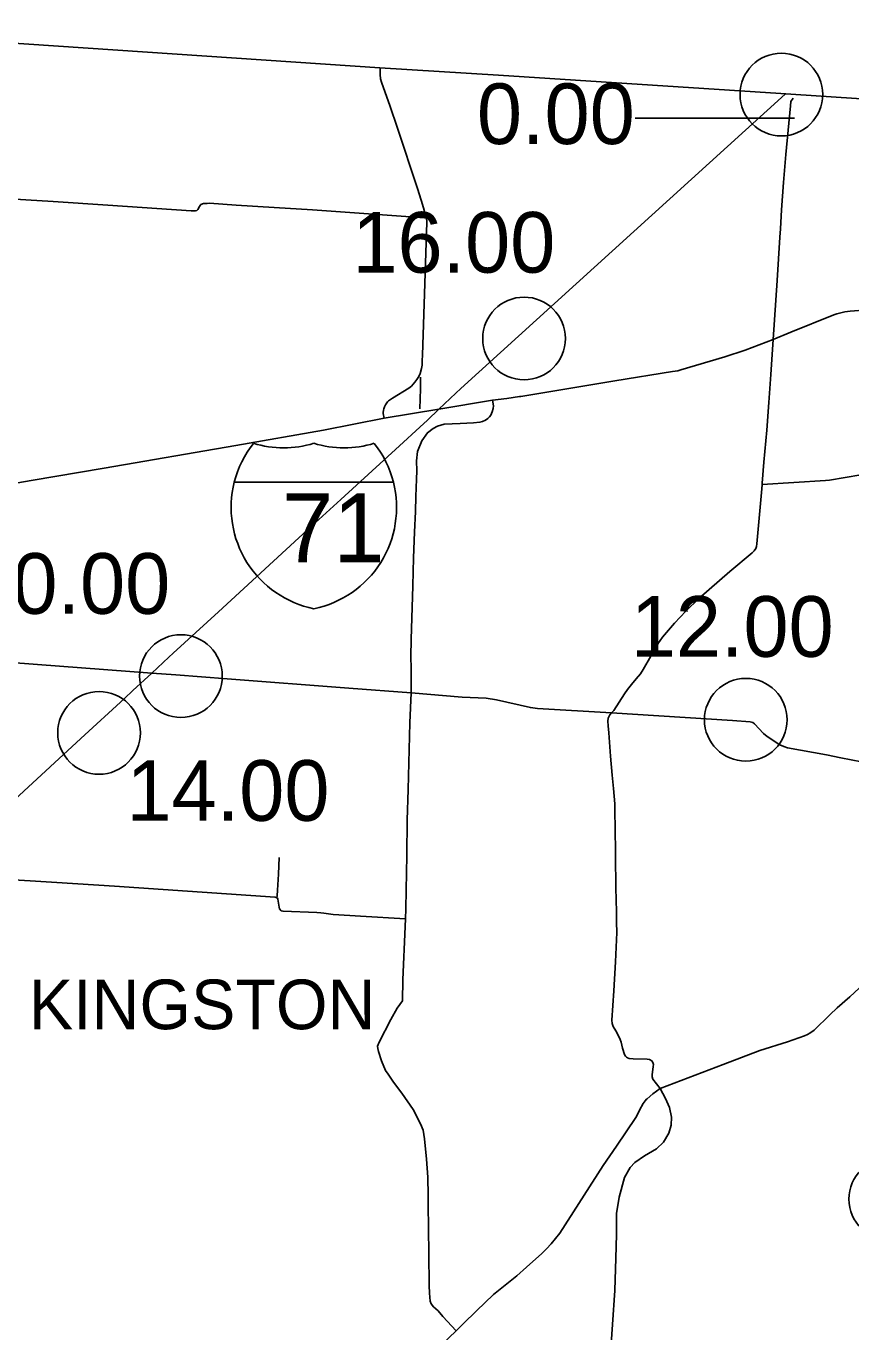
# Model space of a CAD drawing. Extents: x 1729596 to 1934326, y 644115 to 911751.
# Drawn here: x 1855413 to 1870370, y 835395 to 859080 of the extents above; entities that cross this region are included whole.
import ezdxf

# ---------------------------------------------------------------- set-up
doc = ezdxf.new("R2010")
doc.units = 0
for name, color, linetype in [('Default', 7, 'Continuous'), ('GM_X_County', 7, 'Continuous'), ('GM_X_County_Road', 7, 'Continuous'), ('GM_X_Interstate_Route', 7, 'Continuous'), ('GM_X_Interstate_Shield', 7, 'Continuous'), ('GM_X_State_Route', 7, 'Continuous'), ('GM_X_Township', 7, 'Continuous'), ('GM_X_Township_Road', 7, 'Continuous'), ('GM_X_Township_Text', 7, 'Continuous')]:
    doc.layers.add(name, color=color, linetype=linetype)

msp = doc.modelspace()

# ---------------------------------------------------------------- linework, layer by layer
at = {"layer": 'Default'}
for centre in [(1869109, 857839), (1869109, 857839), (1864443, 853414), (1858220, 847290), (1868464, 846498), (1856736, 846260), (1871085, 837804)]:
    msp.add_circle(centre, 750, dxfattribs=at)
at = {"layer": 'GM_X_County'}
msp.add_lwpolyline([(1850615, 859080), (1861827, 858324), (1863977, 858188), (1869100, 857855), (1873671, 857558), (1876143, 857428), (1879641, 857188), (1882352, 856998), (1886895, 856734), (1890695, 856480), (1891588, 856432), (1891937, 856405), (1896895, 856116), (1900228, 855908), (1900008, 852727), (1899571, 846055), (1899210, 840637), (1899208, 840537), (1899202, 840435), (1898887, 835373)], dxfattribs=at)
at = {"layer": 'GM_X_County_Road'}
for points in [[(1864382, 852364), (1866086, 852648), (1867135, 852815), (1867230, 852828), (1867285, 852844), (1868084, 853084), (1868453, 853203), (1868961, 853395), (1869281, 853526), (1870063, 853845), (1870117, 853862), (1870213, 853886), (1870261, 853896), (1870358, 853911), (1870972, 853957), (1871252, 853958), (1871532, 853946), (1871862, 853920), (1872960, 853823), (1873374, 853784)], [(1861908, 851967), (1862897, 852129), (1863869, 852294), (1864131, 852325), (1864358, 852360), (1864382, 852364)], [(1862398, 846985), (1862393, 847427), (1862390, 847645), (1862398, 847952), (1862426, 848926), (1862437, 849437), (1862456, 849903), (1862475, 850277), (1862478, 850547), (1862493, 850863), (1862501, 851015), (1862495, 851192), (1862512, 851365), (1862591, 851559), (1862689, 851703), (1862793, 851783), (1862874, 851825), (1862991, 851861), (1863286, 851873), (1863528, 851886), (1863641, 851896), (1863689, 851908), (1863745, 851933), (1863788, 851965), (1863815, 851990), (1863841, 852025), (1863866, 852082), (1863882, 852144), (1863886, 852190), (1863869, 852294)], [(1851992, 850242), (1853696, 850524), (1855503, 850836), (1856828, 851059), (1859214, 851472), (1860807, 851754), (1861908, 851967)], [(1863210, 835416), (1863210, 835416), (1862967, 835675), (1862884, 835775), (1862803, 835851), (1862761, 835902), (1862743, 835950), (1862731, 836098), (1862723, 836235), (1862716, 836815), (1862701, 837711), (1862701, 837868), (1862696, 838200), (1862676, 838527), (1862640, 838898), (1862616, 839053), (1862562, 839171), (1862430, 839430), (1862228, 839726), (1862076, 839926), (1861976, 840068), (1861929, 840138), (1861858, 840312), (1861805, 840480), (1861790, 840535), (1861787, 840580), (1861813, 840652), (1862029, 841063), (1862144, 841266), (1862236, 841398), (1862246, 841780), (1862289, 842748), (1862292, 842889), (1862296, 843070), (1862302, 843409), (1862314, 844036), (1862323, 844679), (1862341, 845231), (1862369, 846442), (1862398, 846985)], [(1862419, 834675), (1862636, 834868), (1862770, 834990), (1862946, 835159), (1863210, 835416)]]:
    msp.add_lwpolyline(points, dxfattribs=at)
at = {"layer": 'GM_X_Interstate_Route'}
for points in [[(1863205, 852422), (1863294, 852506), (1869179, 857847)], [(1862551, 851804), (1862690, 851932), (1862897, 852129), (1863205, 852422)], [(1858003, 847635), (1858079, 847705), (1858902, 848457), (1860588, 850008), (1861123, 850496), (1862182, 851466), (1862551, 851804)], [(1857351, 847028), (1857695, 847346), (1858003, 847635)], [(1853497, 843457), (1854091, 844035), (1854810, 844689), (1856408, 846161), (1857196, 846884), (1857351, 847028)]]:
    msp.add_lwpolyline(points, dxfattribs=at)
at = {"layer": 'GM_X_Interstate_Shield'}
for p, q in [((1866460, 857408), (1869345, 857408)), ((1859188, 850809), (1862074, 850809)), ((1862074, 850809), (1859188, 850809)), ((1862074, 850809), (1859188, 850809))]:
    msp.add_line(p, q, dxfattribs=at)
for centre, start, end in [((1861006, 850349), 141.669, 165.8066), ((1860083, 853306), 253.0091, 286.9909), ((1861179, 853306), 253.0091, 286.9909), ((1860256, 850349), 14.1934, 38.331), ((1861006, 850349), 165.8066, 258.463), ((1860256, 850349), 281.537, 14.1934)]:
    msp.add_arc(centre, 1875, start, end, dxfattribs=at)
at = {"layer": 'GM_X_State_Route'}
msp.add_lwpolyline([(1853462, 847664), (1857695, 847346), (1858127, 847314), (1859061, 847239), (1861267, 847070), (1862398, 846985), (1863319, 846906), (1863758, 846887), (1863941, 846861), (1864557, 846719), (1864687, 846705), (1866030, 846621), (1868225, 846483), (1868543, 846460), (1868589, 846449), (1868624, 846426), (1868784, 846250), (1868850, 846195), (1869082, 846046), (1869152, 846012), (1869221, 845989), (1869925, 845860), (1870186, 845810), (1871499, 845553)], dxfattribs=at)
at = {"layer": 'GM_X_Township'}
msp.add_lwpolyline([(1850615, 859080), (1861827, 858324), (1863977, 858188), (1869100, 857855), (1873671, 857558), (1873447, 853777), (1873266, 851105), (1872889, 845433), (1872874, 845201), (1872678, 842151), (1872497, 839344), (1872306, 836385), (1871965, 831096), (1871301, 831135), (1870943, 831158), (1868637, 831266), (1861106, 831707), (1859467, 831803), (1858606, 831851), (1854821, 832136)], dxfattribs=at)
at = {"layer": 'GM_X_Township_Road'}
for points in [[(1862600, 853109), (1862679, 855525), (1862678, 855551), (1862670, 855604), (1862621, 855781), (1862579, 855924), (1862511, 856133), (1862144, 857247), (1862016, 857620), (1861855, 858062), (1861842, 858124), (1861831, 858202), (1861835, 858314)], [(1869094, 855406), (1869114, 855750), (1869148, 856242), (1869190, 856752), (1869276, 857636), (1869281, 857713), (1869320, 857773)], [(1851052, 856192), (1851109, 856192), (1851317, 856179), (1852272, 856121), (1852677, 856096), (1855405, 855928), (1855903, 855897), (1856892, 855832)], [(1856892, 855832), (1858408, 855732), (1858481, 855729), (1858507, 855738), (1858528, 855753), (1858558, 855806), (1858584, 855843), (1858630, 855863), (1858699, 855865), (1858740, 855866), (1859219, 855834), (1859911, 855789), (1860608, 855745), (1862639, 855602), (1862670, 855604)], [(1868961, 853395), (1869030, 854466), (1869084, 855249), (1869094, 855406)], [(1866125, 842638), (1866122, 842825), (1866119, 843014), (1866110, 843448), (1866102, 844029), (1866096, 844587), (1866090, 844777), (1866088, 844973), (1866065, 845250), (1866043, 845495), (1866013, 845838), (1865981, 846259), (1865967, 846390), (1865963, 846470), (1865970, 846524), (1865985, 846563), (1865999, 846589), (1866030, 846621), (1866069, 846663), (1866266, 846968), (1866317, 847046), (1866389, 847138), (1866477, 847243), (1866553, 847332), (1866604, 847408), (1866882, 847892), (1866909, 847933), (1866956, 847998), (1867172, 848249), (1867375, 848465), (1867610, 848696), (1868175, 849189), (1868579, 849525), (1868618, 849565), (1868643, 849606), (1868658, 849643), (1868666, 849690), (1868752, 850688), (1868758, 850767), (1868760, 850792), (1868792, 851171), (1868844, 851750), (1868884, 852250), (1868920, 852760), (1868961, 853395)], [(1861908, 851967), (1861890, 852053), (1861889, 852074), (1861893, 852116), (1861897, 852136), (1861910, 852176), (1861929, 852213), (1861940, 852231), (1861953, 852247), (1861967, 852263), (1861987, 852281), (1862055, 852330), (1862353, 852513), (1862401, 852552), (1862464, 852620), (1862501, 852670), (1862532, 852724), (1862557, 852780), (1862583, 852869), (1862593, 852930), (1862597, 853012), (1862600, 853109)], [(1862555, 852138), (1862563, 852502), (1862563, 852712)], [(1868758, 850767), (1869911, 850836), (1869979, 850842), (1870548, 850939), (1871084, 850990), (1871587, 851034), (1871629, 851035)], [(1859959, 843268), (1859968, 843303), (1859973, 843410), (1859989, 843698), (1860002, 843997)], [(1854896, 843613), (1855969, 843548), (1857017, 843480), (1859932, 843277), (1859959, 843268), (1859973, 843260), (1859980, 843245), (1860002, 843098), (1860009, 843067), (1860041, 843030), (1860074, 843024), (1860686, 842999), (1860758, 842996), (1860814, 842991), (1860981, 842964), (1861282, 842947), (1861478, 842937), (1862292, 842889)], [(1866913, 839811), (1866844, 839894), (1866779, 839980), (1866764, 840018), (1866765, 840057), (1866786, 840206), (1866788, 840245), (1866781, 840280), (1866759, 840313), (1866716, 840336), (1866676, 840340), (1866424, 840347), (1866350, 840355), (1866320, 840364), (1866299, 840377), (1866280, 840396), (1866263, 840426), (1866226, 840542), (1866202, 840647), (1866186, 840698), (1866148, 840779), (1866109, 840853), (1866060, 840934), (1866038, 840989), (1866033, 841051), (1866073, 841581), (1866099, 842105), (1866125, 842638)], [(1866665, 839615), (1866674, 839624), (1866777, 839711), (1866913, 839811), (1868052, 840243), (1868716, 840498), (1869221, 840653), (1869529, 840766), (1869582, 840790), (1869627, 840814), (1869702, 840869), (1869986, 841148), (1870122, 841273), (1870349, 841472), (1870605, 841706), (1870651, 841731), (1870706, 841746), (1870745, 841748), (1871135, 841758), (1871285, 841769), (1871833, 841832), (1871888, 841839)], [(1866119, 837164), (1866120, 837249), (1866117, 837540), (1866169, 837838), (1866264, 838193), (1866369, 838375), (1866452, 838465), (1866628, 838586), (1866843, 838716), (1866969, 838837), (1867068, 839000), (1867109, 839145), (1867118, 839292), (1867083, 839467), (1867007, 839630), (1866913, 839811)], [(1863210, 835416), (1863339, 835540), (1863580, 835778), (1863887, 836070), (1864310, 836414), (1864489, 836569), (1864766, 836819), (1864851, 836902), (1864933, 836989), (1865090, 837183), (1865880, 838411), (1866121, 838762), (1866467, 839283), (1866481, 839304), (1866538, 839419), (1866602, 839540), (1866637, 839586), (1866665, 839615)], [(1865920, 833680), (1866088, 836143), (1866109, 836734), (1866119, 837164)]]:
    msp.add_lwpolyline(points, dxfattribs=at)

# ---------------------------------------------------------------- texts
at = {"layer": 'Default'}
for s, p in [('0.00', (1863588, 856941)), ('16.00', (1861329, 854608)), ('10.00', (1854346, 848420)), ('12.00', (1866377, 847640)), ('14.00', (1857233, 844665))]:
    msp.add_text(s, height=1100, dxfattribs=at).set_placement(p)
at = {"layer": 'GM_X_Interstate_Shield'}
msp.add_text('71', height=1250, dxfattribs=at).set_placement((1860053, 849356))
at = {"layer": 'GM_X_Township_Text'}
msp.add_text('KINGSTON', height=900, rotation=0, dxfattribs=at).set_placement((1855462, 840885))

doc.saveas('drawing.dxf')
